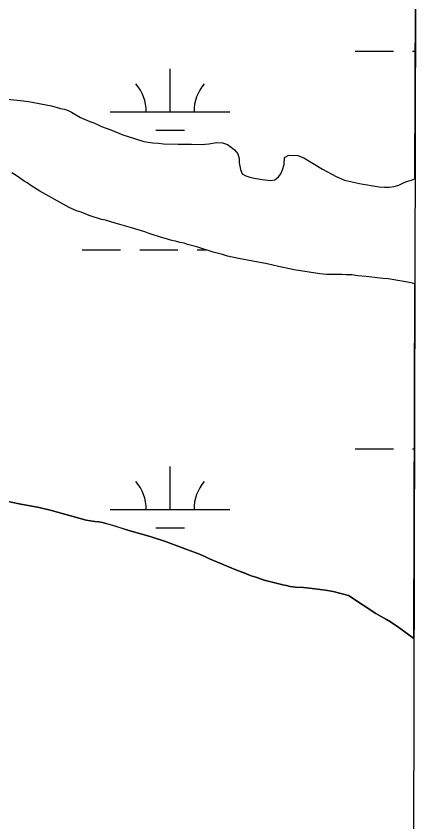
# Model space of a CAD drawing. Extents: x 3161564 to 3199464, y 849354 to 874788.
# Drawn here: x 3196842 to 3197187, y 867385 to 868060 of the extents above; entities that cross this region are included whole.
import ezdxf

# ---------------------------------------------------------------- set-up
doc = ezdxf.new("R2010")
doc.units = 0
for name, color, linetype in [('V-GRID-FRAM', 7, 'Continuous'), ('V-SITE-VEGE', 7, 'Continuous'), ('V-TOPO-SHOR', 7, 'Continuous'), ('V-WETL-SWMP', 7, 'Continuous')]:
    doc.layers.add(name, color=color, linetype=linetype)

msp = doc.modelspace()

# ---------------------------------------------------------------- linework, layer by layer
at = {"layer": 'V-GRID-FRAM'}
msp.add_lwpolyline([(3165819.25, 873007.56), (3197186.66, 872920.88), (3197144.33, 854733.31), (3165761.05, 854820.03), (3165819.25, 873007.56)], dxfattribs=at)
at = {"layer": 'V-SITE-VEGE'}
for p, q in [((3197175.03, 867923.57), (3197176.28, 868463.59)), ((3196834.18, 867990), (3196845.56, 867988.95)), ((3196845.56, 867988.95), (3196852.15, 867988.04)), ((3196852.15, 867988.04), (3196871.34, 867984.5)), ((3196871.34, 867984.5), (3196878.74, 867982.4)), ((3196878.74, 867982.4), (3196882.14, 867981.65)), ((3196882.14, 867981.65), (3196885.15, 867980.5)), ((3196885.15, 867980.5), (3196887.96, 867979.13)), ((3196887.96, 867979.13), (3196895.59, 867974.85)), ((3196895.59, 867974.85), (3196903.41, 867971.36)), ((3196903.41, 867971.36), (3196906.62, 867970.2)), ((3196906.62, 867970.2), (3196910.23, 867968.66)), ((3196910.23, 867968.66), (3196913.04, 867967.3)), ((3196913.04, 867967.3), (3196920.85, 867964.41)), ((3196920.85, 867964.41), (3196931.07, 867960.36)), ((3196931.07, 867960.36), (3196940.68, 867957.09)), ((3196940.68, 867957.09), (3196948.49, 867954.8)), ((3196948.49, 867954.8), (3196956.08, 867953.5)), ((3196956.08, 867953.5), (3196960.87, 867953.17)), ((3196960.87, 867953.17), (3196964.87, 867952.62)), ((3196964.87, 867952.62), (3196977.24, 867952.38)), ((3196977.24, 867952.38), (3196988.4, 867952.53)), ((3196988.4, 867952.53), (3196996.57, 867952.24)), ((3196996.57, 867952.24), (3197002.75, 867952.71)), ((3197002.75, 867952.71), (3197009.11, 867953.79)), ((3197009.11, 867953.79), (3197014.3, 867953.66)), ((3197014.3, 867953.66), (3197018.51, 867952.12)), ((3197018.51, 867952.12), (3197021.53, 867949.97)), ((3197021.53, 867949.97), (3197024.15, 867947.61)), ((3197024.15, 867947.61), (3197026.98, 867944.26)), ((3197026.98, 867944.26), (3197028.23, 867940.49)), ((3197066.1, 867941.18), (3197069.67, 867943.22)), ((3197069.67, 867943.22), (3197077.04, 867943.11)), ((3197077.04, 867943.11), (3197082.06, 867940.99)), ((3197028.23, 867940.49), (3197028.28, 867936.7)), ((3197028.28, 867936.7), (3197029.15, 867931.33)), ((3197065.78, 867935.39), (3197066.1, 867941.18)), ((3197082.06, 867940.99), (3197097.73, 867931.42)), ((3197029.15, 867931.33), (3197030.59, 867927.56)), ((3197062.89, 867927.58), (3197064.44, 867930.99)), ((3197064.44, 867930.99), (3197065.78, 867935.39)), ((3197097.73, 867931.42), (3197109.18, 867925.39)), ((3196842.6, 867925.71), (3196838.18, 867928.44)), ((3196848.43, 867921.6), (3196842.6, 867925.71)), ((3197030.59, 867927.56), (3197033.6, 867926)), ((3197033.6, 867926), (3197037.01, 867924.85)), ((3197037.01, 867924.85), (3197040.81, 867923.9)), ((3197040.81, 867923.9), (3197044.4, 867923.55)), ((3197044.4, 867923.55), (3197047.4, 867922.99)), ((3197047.4, 867922.99), (3197054.39, 867922.08)), ((3197054.39, 867922.08), (3197057.97, 867922.53)), ((3197057.97, 867922.53), (3197060.93, 867925.16)), ((3197060.93, 867925.16), (3197062.89, 867927.58)), ((3197109.18, 867925.39), (3197116.2, 867922.29)), ((3197116.2, 867922.29), (3197128.59, 867919.46)), ((3197168.05, 867921.17), (3197172.22, 867922.42)), ((3197172.22, 867922.42), (3197175.03, 867923.57)), ((3196851.04, 867920.03), (3196848.43, 867921.6)), ((3196854.06, 867917.88), (3196851.04, 867920.03)), ((3196861.7, 867913), (3196854.06, 867917.88)), ((3197128.59, 867919.46), (3197131.79, 867919.1)), ((3197131.79, 867919.1), (3197135.39, 867918.35)), ((3197135.39, 867918.35), (3197138.58, 867917.99)), ((3197138.58, 867917.99), (3197145.18, 867916.88)), ((3197145.18, 867916.88), (3197149.57, 867916.54)), ((3197149.57, 867916.54), (3197153.55, 867916.6)), ((3197153.55, 867916.6), (3197157.73, 867917.05)), ((3197157.73, 867917.05), (3197161.51, 867918.29)), ((3197161.51, 867918.29), (3197164.87, 867919.93)), ((3197164.87, 867919.93), (3197168.05, 867921.17)), ((3196886.01, 867899.36), (3196861.7, 867913)), ((3196892.22, 867896.65), (3196886.01, 867899.36)), ((3196896.23, 867895.5), (3196892.22, 867896.65)), ((3196902.84, 867892.8), (3196896.23, 867895.5)), ((3196913.25, 867889.54), (3196902.84, 867892.8)), ((3196916.45, 867888.79), (3196913.25, 867889.54)), ((3196924.66, 867886.3), (3196916.45, 867888.79)), ((3196928.46, 867885.35), (3196924.66, 867886.3)), ((3196938.27, 867882.49), (3196928.46, 867885.35)), ((3196949.28, 867879.05), (3196938.27, 867882.49)), ((3196952.08, 867877.88), (3196949.28, 867879.05)), ((3196955.48, 867876.93), (3196952.08, 867877.88)), ((3196962.29, 867874.63), (3196955.48, 867876.93)), ((3196965.49, 867873.87), (3196962.29, 867874.63)), ((3196971.9, 867871.96), (3196965.49, 867873.87)), ((3196974.9, 867871.4), (3196971.9, 867871.96)), ((3196978.7, 867870.26), (3196974.9, 867871.4)), ((3196982.1, 867869.5), (3196978.7, 867870.26)), ((3196985.1, 867868.55), (3196982.1, 867869.5)), ((3196992.91, 867866.45), (3196985.1, 867868.55)), ((3197006.52, 867862.05), (3196992.91, 867866.45)), ((3197014.12, 867860.15), (3197006.52, 867862.05)), ((3197018.53, 867858.81), (3197014.12, 867860.15)), ((3197027.72, 867856.74), (3197018.53, 867858.81)), ((3197051.51, 867852.26), (3197027.72, 867856.74)), ((3197061.11, 867850), (3197051.51, 867852.26)), ((3197074.1, 867847.37), (3197061.11, 867850)), ((3197095.68, 867844.07), (3197074.1, 867847.37)), ((3197101.07, 867843.54), (3197095.68, 867844.07)), ((3197104.66, 867843.38), (3197101.07, 867843.54)), ((3197114.23, 867843.51), (3197104.66, 867843.38)), ((3197117.43, 867843.15), (3197114.23, 867843.51)), ((3197122.21, 867843.02), (3197117.43, 867843.15)), ((3197127.4, 867842.28), (3197122.21, 867843.02)), ((3197134.19, 867841.77), (3197127.4, 867842.28)), ((3197148.37, 867840.16), (3197134.19, 867841.77)), ((3197152.56, 867839.82), (3197148.37, 867840.16)), ((3197164.15, 867837.98), (3197152.56, 867839.82)), ((3197171.94, 867836.48), (3197164.15, 867837.98)), ((3197174.82, 867835.75), (3197171.94, 867836.48)), ((3197174.13, 867538.97), (3197174.82, 867835.75)), ((3196833.62, 867653.78), (3196844.41, 867651.53)), ((3196844.41, 867651.53), (3196861, 867648.55)), ((3196861, 867648.55), (3196871.4, 867646.09)), ((3196871.4, 867646.09), (3196900.42, 867637.9)), ((3196900.42, 867637.9), (3196907.61, 867636.8)), ((3196907.61, 867636.8), (3196910.8, 867636.64)), ((3196910.8, 867636.64), (3196914, 867635.88)), ((3196914, 867635.88), (3196924.21, 867633.03)), ((3196924.21, 867633.03), (3196936.02, 867629.39)), ((3196936.02, 867629.39), (3196953.83, 867624.24)), ((3196953.83, 867624.24), (3196966.65, 867620.02)), ((3196966.65, 867620.02), (3196984.28, 867613.27)), ((3196984.28, 867613.27), (3196993.49, 867610)), ((3196993.49, 867610), (3196999.51, 867607.49)), ((3196999.51, 867607.49), (3197003.32, 867605.54)), ((3197003.32, 867605.54), (3197025.37, 867596.46)), ((3197025.37, 867596.46), (3197032.19, 867593.96)), ((3197032.19, 867593.96), (3197038.2, 867591.44)), ((3197038.2, 867591.44), (3197042, 867590.29)), ((3197042, 867590.29), (3197049.01, 867587.79)), ((3197049.01, 867587.79), (3197064.62, 867583.81)), ((3197064.62, 867583.81), (3197067.81, 867583.26)), ((3197067.81, 867583.26), (3197070.81, 867582.5)), ((3197070.81, 867582.5), (3197075.21, 867581.95)), ((3197075.21, 867581.95), (3197081.79, 867581.64)), ((3197081.79, 867581.64), (3197086.98, 867581.11)), ((3197086.98, 867581.11), (3197100.37, 867579.29)), ((3197100.37, 867579.29), (3197106.56, 867578.18)), ((3197106.56, 867578.18), (3197119.56, 867574.95)), ((3197119.56, 867574.95), (3197142.29, 867559.7)), ((3197142.29, 867559.7), (3197151.33, 867554.83)), ((3197151.33, 867554.83), (3197154.54, 867552.88)), ((3197154.54, 867552.88), (3197161.58, 867548.19)), ((3197161.58, 867548.19), (3197174.13, 867538.97))]:
    msp.add_line(p, q, dxfattribs=at)
at = {"layer": 'V-TOPO-SHOR'}
for points in [[(3196834.18, 867990), (3196845.56, 867988.95), (3196852.15, 867988.04), (3196871.34, 867984.5), (3196878.74, 867982.4), (3196882.14, 867981.65), (3196885.15, 867980.49), (3196887.96, 867979.13), (3196895.59, 867974.85), (3196903.41, 867971.36), (3196906.62, 867970.21), (3196910.23, 867968.66), (3196913.04, 867967.3), (3196920.85, 867964.41), (3196931.07, 867960.36), (3196940.68, 867957.09), (3196948.49, 867954.8), (3196956.08, 867953.5), (3196960.87, 867953.17), (3196964.87, 867952.62), (3196977.23, 867952.38), (3196988.4, 867952.53), (3196996.57, 867952.24), (3197002.75, 867952.71), (3197009.11, 867953.79), (3197014.3, 867953.66), (3197018.51, 867952.12), (3197021.53, 867949.97), (3197024.15, 867947.61), (3197026.98, 867944.26), (3197028.23, 867940.49), (3197028.28, 867936.7), (3197029.15, 867931.33), (3197030.59, 867927.56), (3197033.6, 867926), (3197037.01, 867924.85), (3197040.81, 867923.9), (3197044.4, 867923.55), (3197047.4, 867922.99), (3197054.39, 867922.08), (3197057.97, 867922.53), (3197060.93, 867925.16), (3197062.89, 867927.58), (3197064.44, 867930.99), (3197065.78, 867935.39), (3197066.1, 867941.18), (3197069.67, 867943.22), (3197077.04, 867943.11), (3197082.06, 867940.99), (3197097.73, 867931.42), (3197109.18, 867925.39), (3197116.2, 867922.29), (3197128.59, 867919.46), (3197131.79, 867919.1), (3197135.39, 867918.35), (3197138.58, 867917.99), (3197145.18, 867916.88), (3197149.57, 867916.54), (3197153.55, 867916.6), (3197157.73, 867917.05), (3197161.51, 867918.29), (3197164.87, 867919.93), (3197168.05, 867921.17), (3197172.22, 867922.42), (3197175.03, 867923.57)], [(3197152.56, 867839.82), (3197148.37, 867840.16), (3197134.19, 867841.77), (3197127.4, 867842.28), (3197122.21, 867843.02), (3197117.43, 867843.15), (3197114.23, 867843.51), (3197104.66, 867843.38), (3197101.07, 867843.54), (3197095.68, 867844.06), (3197074.1, 867847.37), (3197061.11, 867850), (3197051.51, 867852.26), (3197027.72, 867856.74), (3197018.53, 867858.81), (3197014.12, 867860.15), (3197006.52, 867862.05), (3196992.91, 867866.45), (3196985.1, 867868.55), (3196982.1, 867869.5), (3196978.7, 867870.26), (3196974.9, 867871.4), (3196971.9, 867871.96), (3196965.49, 867873.87), (3196962.29, 867874.63), (3196955.48, 867876.93), (3196952.08, 867877.88), (3196949.28, 867879.04), (3196938.27, 867882.49), (3196928.46, 867885.35), (3196924.66, 867886.3), (3196916.45, 867888.79), (3196913.25, 867889.54), (3196902.84, 867892.8), (3196896.23, 867895.5), (3196892.22, 867896.65), (3196886.01, 867899.36), (3196861.7, 867913), (3196854.06, 867917.88), (3196851.04, 867920.03), (3196848.43, 867921.6), (3196842.6, 867925.71), (3196838.18, 867928.44)], [(3197174.82, 867835.75), (3197171.94, 867836.48), (3197164.15, 867837.98), (3197152.56, 867839.82)], [(3197174.13, 867538.97), (3197161.58, 867548.19), (3197154.54, 867552.88), (3197151.33, 867554.83), (3197142.29, 867559.7), (3197119.56, 867574.95), (3197106.56, 867578.18), (3197100.37, 867579.29), (3197086.98, 867581.11), (3197081.79, 867581.64), (3197075.21, 867581.95), (3197070.81, 867582.5), (3197067.81, 867583.25), (3197064.62, 867583.81), (3197049.01, 867587.79), (3197042, 867590.29), (3197038.2, 867591.44), (3197032.19, 867593.96), (3197025.37, 867596.46), (3197003.32, 867605.54), (3196999.51, 867607.49), (3196993.49, 867610), (3196984.28, 867613.27), (3196966.65, 867620.02), (3196953.83, 867624.24), (3196936.02, 867629.39), (3196924.21, 867633.02), (3196914, 867635.88), (3196910.8, 867636.64), (3196907.61, 867636.8), (3196900.42, 867637.9), (3196871.4, 867646.09), (3196861, 867648.55), (3196844.41, 867651.53), (3196833.62, 867653.78)]]:
    msp.add_lwpolyline(points, dxfattribs=at)
at = {"layer": 'V-WETL-SWMP'}
for p, q in [((3197175.03, 867923.57), (3197176.28, 868463.59)), ((3197125.02, 868030.22), (3197157.02, 868030.22)), ((3197173.02, 868030.22), (3197175.27, 868030.22)), ((3196970.43, 867979.48), (3196970.43, 868015.48)), ((3196834.18, 867990), (3196845.56, 867988.95)), ((3196845.56, 867988.95), (3196852.15, 867988.04)), ((3196852.15, 867988.04), (3196871.34, 867984.5)), ((3196871.34, 867984.5), (3196878.74, 867982.4)), ((3196878.74, 867982.4), (3196882.14, 867981.65)), ((3196882.14, 867981.65), (3196885.15, 867980.49)), ((3196885.15, 867980.49), (3196887.96, 867979.13)), ((3196887.96, 867979.13), (3196895.59, 867974.85)), ((3196920.43, 867979.48), (3197020.43, 867979.48)), ((3196895.59, 867974.85), (3196903.41, 867971.36)), ((3196903.41, 867971.36), (3196906.62, 867970.21)), ((3196906.62, 867970.21), (3196910.23, 867968.66)), ((3196910.23, 867968.66), (3196913.04, 867967.3)), ((3196913.04, 867967.3), (3196920.85, 867964.41)), ((3196920.85, 867964.41), (3196931.07, 867960.36)), ((3196958.43, 867964.05), (3196982.43, 867964.05)), ((3196931.07, 867960.36), (3196940.68, 867957.09)), ((3196940.68, 867957.09), (3196948.49, 867954.8)), ((3196948.49, 867954.8), (3196956.08, 867953.5)), ((3196956.08, 867953.5), (3196960.87, 867953.17)), ((3196960.87, 867953.17), (3196964.87, 867952.62)), ((3196964.87, 867952.62), (3196977.23, 867952.38)), ((3196977.23, 867952.38), (3196988.4, 867952.53)), ((3196988.4, 867952.53), (3196996.57, 867952.24)), ((3196996.57, 867952.24), (3197002.75, 867952.71)), ((3197002.75, 867952.71), (3197009.11, 867953.79)), ((3197009.11, 867953.79), (3197014.3, 867953.66)), ((3197014.3, 867953.66), (3197018.51, 867952.12)), ((3197018.51, 867952.12), (3197021.53, 867949.97)), ((3197021.53, 867949.97), (3197024.15, 867947.61)), ((3197024.15, 867947.61), (3197026.98, 867944.26)), ((3197026.98, 867944.26), (3197028.23, 867940.49)), ((3197066.1, 867941.18), (3197069.67, 867943.22)), ((3197069.67, 867943.22), (3197077.04, 867943.11)), ((3197077.04, 867943.11), (3197082.06, 867940.99)), ((3197028.23, 867940.49), (3197028.28, 867936.7)), ((3197028.28, 867936.7), (3197029.15, 867931.33)), ((3197065.78, 867935.39), (3197066.1, 867941.18)), ((3197082.06, 867940.99), (3197097.73, 867931.42)), ((3197029.15, 867931.33), (3197030.59, 867927.56)), ((3197062.89, 867927.58), (3197064.44, 867930.99)), ((3197064.44, 867930.99), (3197065.78, 867935.39)), ((3197097.73, 867931.42), (3197109.18, 867925.39)), ((3196842.6, 867925.71), (3196838.17, 867928.44)), ((3196848.43, 867921.6), (3196842.6, 867925.71)), ((3197030.59, 867927.56), (3197033.6, 867926)), ((3197033.6, 867926), (3197037.01, 867924.85)), ((3197037.01, 867924.85), (3197040.81, 867923.9)), ((3197040.81, 867923.9), (3197044.4, 867923.55)), ((3197044.4, 867923.55), (3197047.4, 867922.99)), ((3197047.4, 867922.99), (3197054.39, 867922.08)), ((3197054.39, 867922.08), (3197057.97, 867922.53)), ((3197057.97, 867922.53), (3197060.93, 867925.16)), ((3197060.93, 867925.16), (3197062.89, 867927.58)), ((3197109.18, 867925.39), (3197116.19, 867922.29)), ((3197116.19, 867922.29), (3197128.59, 867919.46)), ((3197168.05, 867921.17), (3197172.22, 867922.42)), ((3197172.22, 867922.42), (3197175.03, 867923.57)), ((3196851.04, 867920.04), (3196848.43, 867921.6)), ((3196854.06, 867917.88), (3196851.04, 867920.04)), ((3196861.7, 867913), (3196854.06, 867917.88)), ((3197128.59, 867919.46), (3197131.79, 867919.1)), ((3197131.79, 867919.1), (3197135.39, 867918.35)), ((3197135.39, 867918.35), (3197138.58, 867918)), ((3197138.58, 867918), (3197145.18, 867916.89)), ((3197145.18, 867916.89), (3197149.57, 867916.54)), ((3197149.57, 867916.54), (3197153.55, 867916.6)), ((3197153.55, 867916.6), (3197157.73, 867917.05)), ((3197157.73, 867917.05), (3197161.51, 867918.29)), ((3197161.51, 867918.29), (3197164.87, 867919.93)), ((3197164.87, 867919.93), (3197168.05, 867921.17)), ((3196886.01, 867899.36), (3196861.7, 867913)), ((3196892.22, 867896.65), (3196886.01, 867899.36)), ((3196896.23, 867895.5), (3196892.22, 867896.65)), ((3196902.84, 867892.8), (3196896.23, 867895.5)), ((3196913.25, 867889.54), (3196902.84, 867892.8)), ((3196916.45, 867888.79), (3196913.25, 867889.54)), ((3196924.66, 867886.3), (3196916.45, 867888.79)), ((3196928.46, 867885.35), (3196924.66, 867886.3)), ((3196938.26, 867882.49), (3196928.46, 867885.35)), ((3196949.28, 867879.04), (3196938.26, 867882.49)), ((3196952.08, 867877.89), (3196949.28, 867879.04)), ((3196955.48, 867876.93), (3196952.08, 867877.89)), ((3196962.29, 867874.63), (3196955.48, 867876.93)), ((3196965.49, 867873.87), (3196962.29, 867874.63)), ((3196971.9, 867871.96), (3196965.49, 867873.87)), ((3196974.9, 867871.4), (3196971.9, 867871.96)), ((3196978.7, 867870.26), (3196974.9, 867871.4)), ((3196982.1, 867869.5), (3196978.7, 867870.26)), ((3196985.1, 867868.55), (3196982.1, 867869.5)), ((3196992.91, 867866.45), (3196985.1, 867868.55)), ((3196897.02, 867864.04), (3196929.02, 867864.04)), ((3196945.02, 867864.04), (3196977.02, 867864.04)), ((3197006.52, 867862.04), (3196992.91, 867866.45)), ((3196993.02, 867864.04), (3197000.35, 867864.04)), ((3197014.12, 867860.15), (3197006.52, 867862.04)), ((3197018.53, 867858.81), (3197014.12, 867860.15)), ((3197027.72, 867856.74), (3197018.53, 867858.81)), ((3197051.51, 867852.26), (3197027.72, 867856.74)), ((3197061.11, 867849.99), (3197051.51, 867852.26)), ((3197074.1, 867847.37), (3197061.11, 867849.99)), ((3197095.68, 867844.06), (3197074.1, 867847.37)), ((3197101.07, 867843.54), (3197095.68, 867844.06)), ((3197104.66, 867843.38), (3197101.07, 867843.54)), ((3197114.23, 867843.51), (3197104.66, 867843.38)), ((3197117.42, 867843.15), (3197114.23, 867843.51)), ((3197122.21, 867843.01), (3197117.42, 867843.15)), ((3197127.4, 867842.28), (3197122.21, 867843.01)), ((3197134.19, 867841.77), (3197127.4, 867842.28)), ((3197148.37, 867840.16), (3197134.19, 867841.77)), ((3197152.56, 867839.82), (3197148.37, 867840.16)), ((3197164.15, 867837.98), (3197152.56, 867839.82)), ((3197171.94, 867836.48), (3197164.15, 867837.98)), ((3197174.82, 867835.75), (3197171.94, 867836.48)), ((3197174.13, 867538.97), (3197174.82, 867835.75)), ((3197125.02, 867697.54), (3197157.02, 867697.54)), ((3197173.02, 867697.54), (3197174.5, 867697.54)), ((3196970.43, 867646.8), (3196970.43, 867682.8)), ((3196833.62, 867653.78), (3196844.41, 867651.53)), ((3196844.41, 867651.53), (3196861, 867648.55)), ((3196861, 867648.55), (3196871.4, 867646.09)), ((3196871.4, 867646.09), (3196900.42, 867637.9)), ((3196920.43, 867646.8), (3197020.43, 867646.8)), ((3196900.42, 867637.9), (3196907.61, 867636.8)), ((3196907.61, 867636.8), (3196910.8, 867636.64)), ((3196910.8, 867636.64), (3196914, 867635.88)), ((3196914, 867635.88), (3196924.21, 867633.03)), ((3196924.21, 867633.03), (3196936.02, 867629.39)), ((3196936.02, 867629.39), (3196953.83, 867624.24)), ((3196958.43, 867631.37), (3196982.43, 867631.37)), ((3196953.83, 867624.24), (3196966.65, 867620.02)), ((3196966.65, 867620.02), (3196984.28, 867613.27)), ((3196984.28, 867613.27), (3196993.49, 867610)), ((3196993.49, 867610), (3196999.51, 867607.49)), ((3196999.51, 867607.49), (3197003.32, 867605.54)), ((3197003.32, 867605.54), (3197025.37, 867596.46)), ((3197025.37, 867596.46), (3197032.18, 867593.96)), ((3197032.18, 867593.96), (3197038.2, 867591.44)), ((3197038.2, 867591.44), (3197042, 867590.29)), ((3197042, 867590.29), (3197049.01, 867587.8)), ((3197049.01, 867587.8), (3197064.62, 867583.81)), ((3197064.62, 867583.81), (3197067.81, 867583.25)), ((3197067.81, 867583.25), (3197070.81, 867582.5)), ((3197070.81, 867582.5), (3197075.21, 867581.95)), ((3197075.21, 867581.95), (3197081.79, 867581.64)), ((3197081.79, 867581.64), (3197086.98, 867581.11)), ((3197086.98, 867581.11), (3197100.36, 867579.29)), ((3197100.36, 867579.29), (3197106.56, 867578.18)), ((3197106.56, 867578.18), (3197119.56, 867574.96)), ((3197119.56, 867574.96), (3197142.29, 867559.7)), ((3197142.29, 867559.7), (3197151.33, 867554.83)), ((3197151.33, 867554.83), (3197154.54, 867552.88)), ((3197154.54, 867552.88), (3197161.58, 867548.19)), ((3197161.58, 867548.19), (3197174.13, 867538.97))]:
    msp.add_line(p, q, dxfattribs=at)
for centre, start, end in [((3196915.19, 867979.95), 359.22818, 40.77184), ((3197025.68, 867979.95), 139.22818, 180.77184), ((3196915.19, 867647.28), 359.22818, 40.77184), ((3197025.68, 867647.28), 139.22818, 180.77184)]:
    msp.add_arc(centre, 35.25, start, end, dxfattribs=at)

doc.saveas('drawing.dxf')
